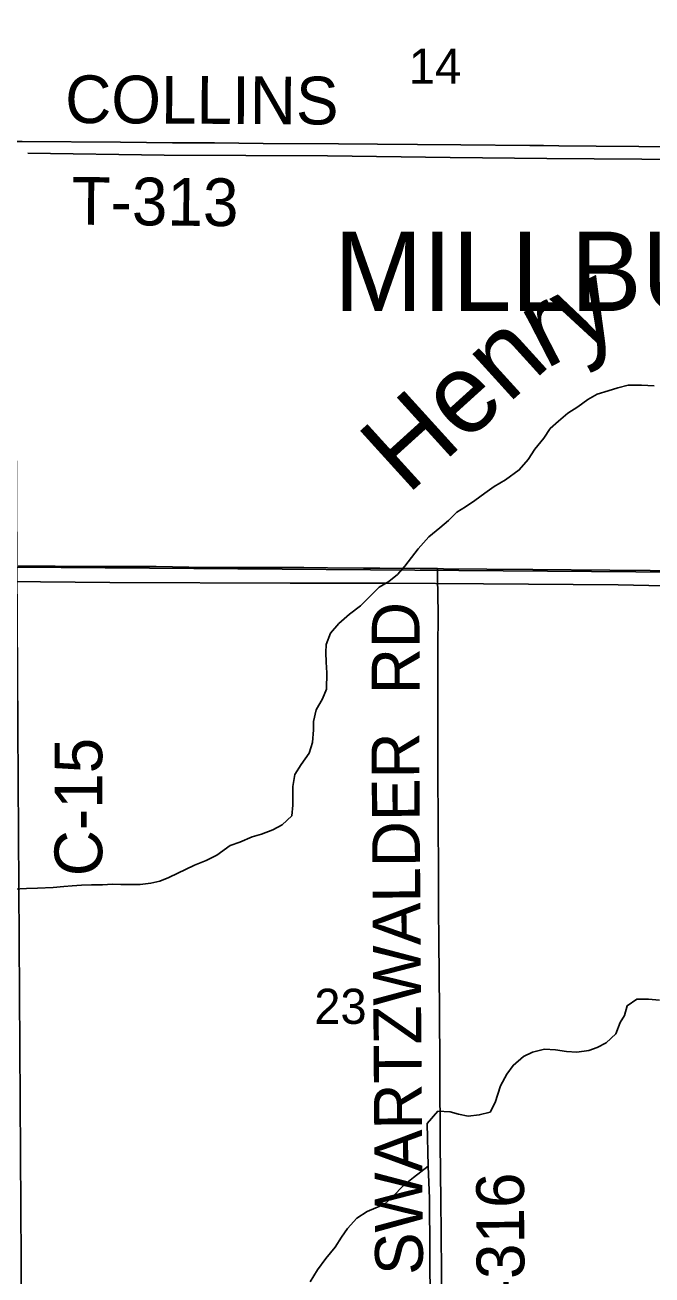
# Model space of a CAD drawing. Extents: x 1443599 to 1910620, y 1028088 to 1361369.
# Drawn here: x 1707340 to 1711276, y 1293435 to 1301291 of the extents above; entities that cross this region are included whole.
import ezdxf

# ---------------------------------------------------------------- set-up
doc = ezdxf.new("R2010")
doc.units = 0
for name, color, linetype in [('GM_X_Corporation_Text', 7, 'Continuous'), ('GM_X_County_Road_Text', 7, 'Continuous'), ('GM_X_Minor_River', 7, 'Continuous'), ('GM_X_Minor_River_Text', 7, 'Continuous'), ('GM_X_Section', 7, 'Continuous'), ('GM_X_Section_Text', 7, 'Continuous'), ('GM_X_State_Route', 7, 'Continuous'), ('GM_X_Township_Road', 7, 'Continuous'), ('GM_X_Township_Road_Text', 7, 'Continuous')]:
    doc.layers.add(name, color=color, linetype=linetype)

msp = doc.modelspace()

# ---------------------------------------------------------------- linework, layer by layer
at = {"layer": 'GM_X_Minor_River'}
for points in [[(1707357.8, 1300484.8), (1708212.5, 1300473), (1709239.2, 1300468.4), (1710010, 1300458), (1710615.2, 1300452.2), (1711509.9, 1300445.8), (1712288.8, 1300439.2), (1712354.7, 1300436.2), (1712432.6, 1300436.9), (1712462.3, 1300420.4), (1712483.6, 1300380), (1712476.7, 1300191.7), (1712453.1, 1299450.7), (1712448.8, 1298917.7), (1712450.5, 1298264.4)], [(1711289.9, 1299022.6), (1711210.1, 1299027.9), (1711126.2, 1299027.2), (1711062, 1299010.2), (1711001.8, 1298991.2), (1710931.5, 1298970.3), (1710873.1, 1298937.1), (1710810.4, 1298892.1), (1710747.9, 1298851), (1710689.2, 1298801.8), (1710636.5, 1298754.6), (1710597.6, 1298695.1), (1710540.6, 1298625.9), (1710499.6, 1298560.4), (1710442.7, 1298495.2), (1710355.8, 1298432.5), (1710285.3, 1298391.6), (1710226.7, 1298348.4), (1710164, 1298303.3), (1710105.5, 1298262.2), (1710051, 1298229), (1709998.3, 1298177.8), (1709943.6, 1298130.5), (1709874.8, 1298073.5), (1709807.7, 1297998.5), (1709766.9, 1297945), (1709724.1, 1297889.6), (1709677.4, 1297838.3), (1709624.7, 1297793), (1709564.2, 1297757.9), (1709509.4, 1297702.7), (1709446.6, 1297641.6), (1709377.8, 1297588.6), (1709311, 1297529.6), (1709258.1, 1297468.3), (1709231, 1297398.6), (1709228.3, 1297348.5), (1709231.3, 1297286.4), (1709234.2, 1297220.2), (1709232.6, 1297118), (1709207.7, 1297056.3), (1709166.7, 1296986.8), (1709151.5, 1296914.9), (1709150.7, 1296860.9), (1709145.5, 1296782.8), (1709124.4, 1296715), (1709073.4, 1296643.7), (1709034.4, 1296580.2), (1709021.3, 1296506.2), (1709020.3, 1296440.1), (1709021.4, 1296388), (1709014.4, 1296322), (1708953.6, 1296264.9), (1708895.2, 1296233.8), (1708824.9, 1296206.8), (1708766.7, 1296189.7), (1708688.2, 1296154.9)], [(1711737.5, 1297758.9), (1711064.5, 1297771.8), (1710217.7, 1297779.4), (1709618.6, 1297783.1), (1709005.4, 1297783), (1707872.9, 1297787.2), (1706784.5, 1297798.8)], [(1708688.2, 1296154.9), (1708628, 1296133.9), (1708543.1, 1296073.1), (1708476.7, 1296040.1), (1708404.3, 1296011.2), (1708243.3, 1295933.7), (1708187, 1295910.5), (1708128.9, 1295897.4), (1708062.8, 1295888.5), (1708010.9, 1295889.3), (1707941, 1295888.5), (1707889.1, 1295891.3), (1707825.2, 1295888.3), (1707757.2, 1295887.4), (1707695.3, 1295884.4), (1707635.3, 1295881.4), (1707583.3, 1295876.2), (1707517.3, 1295871.2), (1707417.3, 1295866.8), (1707349.4, 1295863.9), (1707267.4, 1295859.2)], [(1711323.2, 1295162.6), (1711255.4, 1295169.7), (1711181.5, 1295168.9), (1711120.9, 1295127.8), (1711104, 1295066), (1711077.3, 1295022.3), (1711048.3, 1294950.7), (1710989.5, 1294895.5), (1710933, 1294864.4), (1710880.8, 1294847.2), (1710804.8, 1294836.4), (1710738.9, 1294839.4), (1710671.2, 1294850.6), (1710601.3, 1294853.7)], [(1710601.3, 1294853.7), (1710527.1, 1294834.8), (1710468.8, 1294807.7), (1710404, 1294752.7), (1710365.2, 1294697.2), (1710326, 1294623.7), (1710292.5, 1294520), (1710259.5, 1294458.4), (1710191.3, 1294441.5), (1710121.3, 1294434.6), (1710061.6, 1294445.6), (1710009.9, 1294460.5), (1709931.8, 1294466.1), (1709863.7, 1294387.6)], [(1709886.6, 1283481.5), (1709886.7, 1284751.6), (1709889.6, 1286075.8), (1709889.4, 1287069.4), (1709887.2, 1288578), (1709877.9, 1289507.8), (1709881.8, 1290637.7), (1709887.2, 1291743.5), (1709888.2, 1292565), (1709879.5, 1293915.6), (1709870.7, 1294120.1), (1709863.7, 1294387.6)], [(1709870.7, 1294120.1), (1709779.7, 1294047.4), (1709717, 1293998.3), (1709650, 1293929.3), (1709595.3, 1293878.1), (1709543, 1293856.9), (1709488.7, 1293833.7), (1709422.1, 1293792.7), (1709365.2, 1293727.5), (1709326.4, 1293674), (1709287.4, 1293610.6), (1709228.4, 1293539.4), (1709175.3, 1293468.1), (1709130.2, 1293392.7)]]:
    msp.add_lwpolyline(points, dxfattribs=at)
at = {"layer": 'GM_X_Section'}
for points in [[(1707262.2, 1303236.3), (1712576.7, 1303171.3), (1712561.7, 1297844.2), (1707289, 1297884.8)], [(1712561.7, 1297844.2), (1712584.4, 1292492.8), (1707321.6, 1292521.3), (1707289, 1297884.8)]]:
    msp.add_lwpolyline(points, close=True, dxfattribs=at)
at = {"layer": 'GM_X_State_Route'}
msp.add_lwpolyline([(1707297.5, 1297889.7), (1707377.6, 1297889.2), (1707528.6, 1297890.2), (1707774.8, 1297888.6), (1707991.4, 1297887.9), (1708162.2, 1297887.3), (1708470.7, 1297882.7), (1708769.3, 1297880.7), (1708969.6, 1297882.4), (1709091.1, 1297881.1), (1709238.7, 1297879.4), (1709465.2, 1297878.3), (1709567, 1297877.1), (1709819.7, 1297875.9), (1709929.3, 1297874.5), (1709967.5, 1297874), (1710239.9, 1297871), (1710528.7, 1297868.6), (1711011.2, 1297865.1), (1711264, 1297862.5), (1711602.1, 1297860.3), (1712222.5, 1297855.1), (1712432.5, 1297852.3), (1712572.9, 1297851.5)], dxfattribs=at)
at = {"layer": 'GM_X_Township_Road'}
for points in [[(1707274.4, 1300559.3), (1707320.9, 1300558.9), (1707938.2, 1300553.8), (1708266.5, 1300551.3), (1708529.2, 1300549.5), (1708834.5, 1300545.9), (1709307.2, 1300544), (1709553.5, 1300542.6), (1709803, 1300539.9), (1710075.5, 1300538.8), (1710508.8, 1300534.2), (1710594.1, 1300533.4), (1710692, 1300532.2), (1710925.1, 1300529.8), (1711194.2, 1300526.9), (1711355.1, 1300524.5), (1711473.3, 1300524.4), (1711873.5, 1300521.3), (1712295.3, 1300515.8), (1712415.4, 1300514.9), (1712490.9, 1300513.9), (1712530.3, 1300514), (1712566.8, 1300514.1)], [(1709957.6, 1293015.3), (1709955.7, 1293449.6), (1709952.3, 1293701.3), (1709951.1, 1293901.5), (1709947.3, 1294259.4), (1709947.1, 1294417), (1709945.2, 1294558.1), (1709944, 1294653.3), (1709943.5, 1294774.8), (1709939.4, 1295356), (1709938.8, 1295500.4), (1709936.8, 1295772.9), (1709936.4, 1295835.2), (1709936.1, 1295894.4), (1709934.9, 1296029), (1709935.8, 1296081.5), (1709934.5, 1296166.8), (1709931, 1296702), (1709932.3, 1296994.2), (1709931, 1297368.5), (1709932.9, 1297595.1), (1709930, 1297818.3), (1709929.3, 1297874.5)]]:
    msp.add_lwpolyline(points, dxfattribs=at)

# ---------------------------------------------------------------- texts
at = {"layer": 'GM_X_Corporation_Text'}
msp.add_text('MILLBURY', height=500, rotation=0.00001, dxfattribs=at).set_placement((1709279.1, 1299492.9))
at = {"layer": 'GM_X_County_Road_Text'}
msp.add_text('C-15', height=300, rotation=90, dxfattribs=at).set_placement((1707824.8, 1295941.6))
at = {"layer": 'GM_X_Minor_River_Text'}
for s, height, rotation, p in [('ry', 500.33, 27.20255, (1710606.2, 1299125.3)), ('Hen', 500.36, 42.20592, (1709739.3, 1298333))]:
    msp.add_text(s, height=height, rotation=rotation, dxfattribs=at).set_placement(p)
at = {"layer": 'GM_X_Section_Text'}
for s, p in [('14', (1709749.9, 1300922.1)), ('23', (1709155.9, 1295013.5))]:
    msp.add_text(s, height=221, rotation=0.00001, dxfattribs=at).set_placement(p)
at = {"layer": 'GM_X_Township_Road_Text'}
for s, rotation, p in [('COLLINS', 359.67517, (1707590.9, 1300675.2)), ('T-313', 359.43572, (1707630.7, 1300036.5)), ('RD', 90, (1709816.8, 1297085.6)), ('SWARTZWALDER', 90.40732, (1709838.7, 1293436.4)), ('T-316', 90.28055, (1710477.4, 1293032.1))]:
    msp.add_text(s, height=300, rotation=rotation, dxfattribs=at).set_placement(p)

doc.saveas('drawing.dxf')
